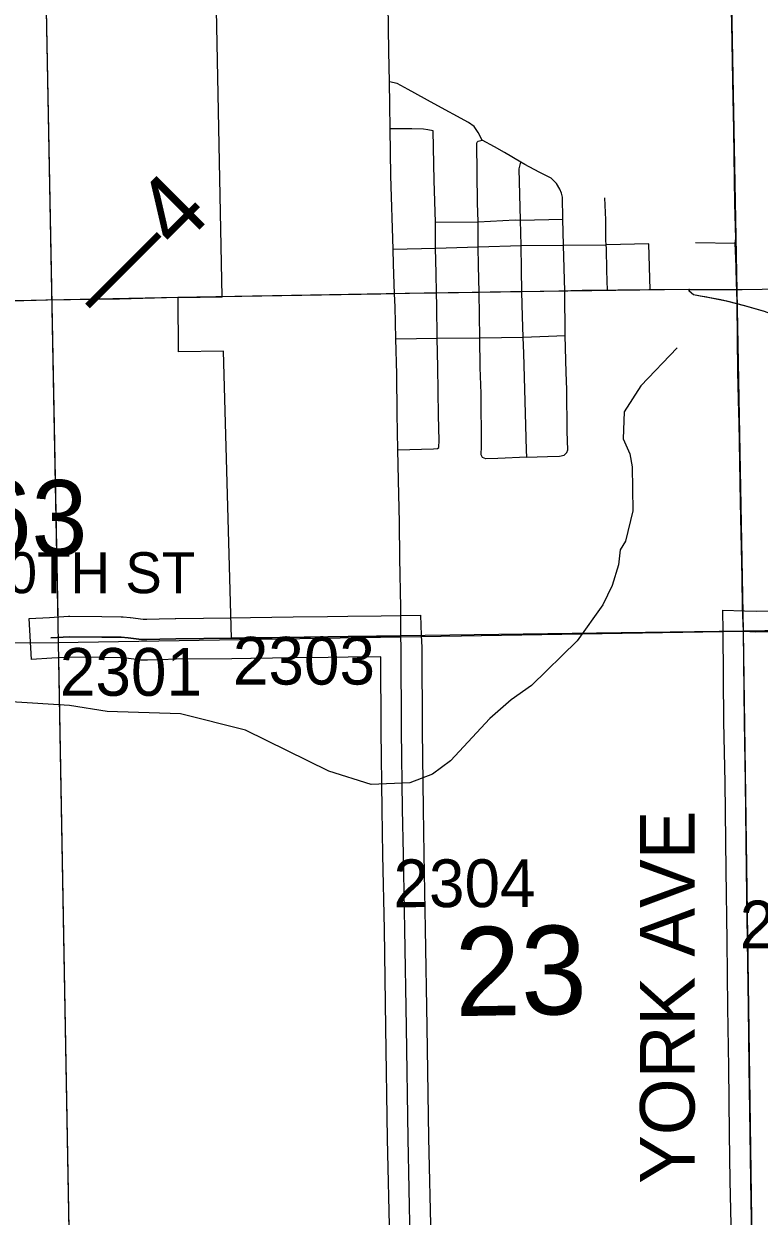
# Model space of a CAD drawing. Extents: x 23.6 to 68.7, y -63 to -29.
# Drawn here: x 54.717 to 55.794, y -55.332 to -53.585 of the extents above; entities that cross this region are included whole.
import ezdxf

# ---------------------------------------------------------------- set-up
doc = ezdxf.new("R2010")
doc.units = 0
for name, color, linetype in [('tdCoCityStreetMajor', 7, 'Continuous'), ('tdCoCityStreetMinor', 7, 'Continuous'), ('tdCoCorpBndry', 7, 'Continuous'), ('tdCoHydroRiver', 7, 'Continuous'), ('tdCoPriCL', 7, 'Continuous'), ('tdCoPrimary', 7, 'Continuous'), ('tdCoPriNonDiv', 7, 'Continuous'), ('tdCoPriNonDivCL', 7, 'Continuous'), ('tdCoSecRdNmbr', 7, 'Continuous'), ('tdCoSecRdTxt', 7, 'Continuous'), ('tdCoSecRteBand', 7, 'Continuous'), ('tdCoSecRteCL', 7, 'Continuous'), ('tdCoSectLine', 7, 'Continuous'), ('tdCoSectLinePart', 7, 'Continuous'), ('tdCoSectNmbr', 7, 'Continuous'), ('tdCoStrucPriMaintName', 7, 'Continuous'), ('tdCoSurfEarth', 7, 'Continuous'), ('tdCoSurfGravel', 7, 'Continuous'), ('tdStHwyPriRefPost1', 7, 'Continuous')]:
    doc.layers.add(name, color=color, linetype=linetype)

msp = doc.modelspace()

# ---------------------------------------------------------------- linework, layer by layer
at = {"layer": 'tdCoCityStreetMajor'}
for points in [[(55.7617, -53.9744), (55.7612, -53.9669), (55.7607, -53.941), (55.7593, -53.9068), (55.7599, -53.8998), (55.7588, -53.8487), (55.757, -53.7415), (55.7565, -53.7156), (55.7561, -53.6957), (55.7543, -53.5854), (55.7532, -53.5459), (55.7526, -53.5061), (55.7534, -53.5003), (55.7554, -53.4954), (55.7588, -53.4888), (55.7625, -53.485), (55.7674, -53.4817), (55.7736, -53.4789), (55.7797, -53.4773)], [(55.2693, -54.4822), (55.2693, -54.4407), (55.2681, -54.3684), (55.2673, -54.316), (55.266, -54.254), (55.265, -54.2093), (55.264, -54.1567), (55.2636, -54.0988), (55.2622, -54.0468), (55.2608, -54), (55.26, -53.981), (55.2584, -53.9374), (55.2582, -53.9152), (55.2549, -53.8077), (55.2539, -53.7392), (55.2533, -53.7037), (55.2527, -53.6702), (55.2517, -53.6257), (55.2497, -53.4871)], [(55.6922, -53.9746), (55.7516, -53.9743), (55.7617, -53.9744)], [(55.7617, -53.9744), (55.7696, -53.9745), (55.8278, -53.9735), (55.9211, -53.9721), (55.9936, -53.9711), (56.0286, -53.9708), (56.0435, -53.9705), (56.059, -53.9703)], [(55.7714, -54.4753), (55.7698, -54.4406), (55.7693, -54.3976), (55.767, -54.2867), (55.7661, -54.2272), (55.7648, -54.1692), (55.7645, -54.155), (55.7633, -54.095), (55.7622, -53.9954)]]:
    msp.add_lwpolyline(points, dxfattribs=at)
at = {"layer": 'tdCoCityStreetMinor'}
for p, q in [((55.3199, -53.8758), (55.3827, -53.8753)), ((55.3202, -53.9141), (55.3199, -53.8758)), ((55.3826, -53.9118), (55.3827, -53.8753)), ((55.4445, -53.8728), (55.5066, -53.8716)), ((55.4456, -53.9102), (55.4445, -53.8728)), ((55.5076, -53.9095), (55.5066, -53.8716)), ((55.2582, -53.9152), (55.3202, -53.9141)), ((55.3202, -53.9141), (55.3826, -53.9118)), ((55.3826, -53.9118), (55.4456, -53.9102)), ((55.4456, -53.9102), (55.5076, -53.9095)), ((55.5076, -53.9095), (55.5701, -53.9089)), ((55.701, -53.9056), (55.7593, -53.9068)), ((55.7622, -53.9954), (55.7617, -53.9744)), ((55.2622, -54.0468), (55.3227, -54.046)), ((55.3227, -54.046), (55.3852, -54.0454)), ((55.3852, -54.0454), (55.4488, -54.0444)), ((55.4488, -54.0444), (55.5103, -54.0421))]:
    msp.add_line(p, q, dxfattribs=at)
for points in [[(55.3887, -53.7557), (55.3825, -53.7444), (55.3769, -53.7357), (55.3684, -53.7296), (55.3182, -53.7022), (55.2802, -53.6814), (55.2641, -53.6726), (55.2527, -53.6702)], [(55.3199, -53.8758), (55.3183, -53.8146), (55.3166, -53.7418), (55.3091, -53.7403), (55.3023, -53.7397), (55.2856, -53.7393), (55.2539, -53.7392)], [(55.3827, -53.8753), (55.3815, -53.8474), (55.3807, -53.7608), (55.3811, -53.7585), (55.3825, -53.7573), (55.3887, -53.7557)], [(55.4453, -53.7877), (55.4214, -53.7738), (55.4065, -53.7656), (55.3887, -53.7557)], [(55.4445, -53.8728), (55.4426, -53.7976), (55.4453, -53.7877)], [(55.5066, -53.8716), (55.5063, -53.8394), (55.5048, -53.8334), (55.5021, -53.8273), (55.4975, -53.8191), (55.494, -53.8158), (55.4895, -53.8115), (55.4722, -53.8025), (55.4511, -53.7912), (55.4453, -53.7877)], [(55.5701, -53.9089), (55.5695, -53.902), (55.5697, -53.8725), (55.5682, -53.84)], [(55.3827, -53.8753), (55.4366, -53.8725), (55.4445, -53.8728)], [(55.3227, -54.046), (55.322, -53.9978), (55.3216, -53.9797), (55.321, -53.9507), (55.3202, -53.9141)], [(55.3852, -54.0454), (55.384, -53.9788), (55.3832, -53.9393), (55.3826, -53.9118)], [(55.4488, -54.0444), (55.4478, -54.0139), (55.4467, -53.9777), (55.4461, -53.9452), (55.4456, -53.9102)], [(55.5103, -54.0421), (55.5094, -53.9767), (55.5076, -53.9095)], [(55.6344, -53.9752), (55.6325, -53.9077), (55.5701, -53.9089)], [(55.5719, -53.9758), (55.5713, -53.9466), (55.5707, -53.9145), (55.5701, -53.9089)], [(55.265, -54.2093), (55.317, -54.2082), (55.3231, -54.2075), (55.3251, -54.2059), (55.3252, -54.2048), (55.3254, -54.1961), (55.3247, -54.1586), (55.3233, -54.0885), (55.3227, -54.046)], [(55.4538, -54.22), (55.4116, -54.222), (55.394, -54.2225), (55.3892, -54.2205), (55.3872, -54.2168), (55.3875, -54.2042), (55.387, -54.1271), (55.3857, -54.0889), (55.3852, -54.0454)], [(55.4538, -54.22), (55.4532, -54.2098), (55.4518, -54.1556), (55.4494, -54.0685), (55.4488, -54.0444)], [(55.4538, -54.22), (55.484, -54.2193), (55.5018, -54.2185), (55.5086, -54.2173), (55.5126, -54.2135), (55.5141, -54.2095), (55.5131, -54.1826), (55.5124, -54.121), (55.5116, -54.0959), (55.5111, -54.0781), (55.5103, -54.0421)]]:
    msp.add_lwpolyline(points, dxfattribs=at)
at = {"layer": 'tdCoCorpBndry'}
msp.add_lwpolyline([(56.001, -53.4721), (56.0057, -53.8172), (56.057, -53.8173), (56.059, -53.9703), (56.2553, -53.9669), (56.2567, -54.2169), (56.0167, -54.0954), (56.0203, -54.4714), (55.7714, -54.4753), (55.2693, -54.4822), (55.0211, -54.4855), (55.0097, -54.0648), (54.9437, -54.0656), (54.9431, -53.9864), (55.0075, -53.9852), (54.9976, -53.49), (55.2497, -53.4871), (55.7995, -53.4762)], close=True, dxfattribs=at)
at = {"layer": 'tdCoHydroRiver'}
msp.add_lwpolyline([(55.6741, -54.0598), (55.6211, -54.1157), (55.5963, -54.1539), (55.5952, -54.1933), (55.605, -54.2153), (55.6084, -54.2342), (55.6092, -54.2989), (55.5987, -54.3433), (55.5909, -54.356), (55.5881, -54.3781), (55.579, -54.4082), (55.5651, -54.4368), (55.5279, -54.4894), (55.4608, -54.5549), (55.4311, -54.5758), (55.3998, -54.6031), (55.3422, -54.6653), (55.3156, -54.6846), (55.2826, -54.6976), (55.2258, -54.6999), (55.164, -54.6802), (55.0417, -54.6201), (54.9467, -54.5961), (54.8393, -54.5927), (54.784, -54.5839), (54.6986, -54.5786)], dxfattribs=at)
at = {"layer": 'tdCoPriCL'}
msp.add_lwpolyline([(55.8004, -54.0064), (55.7867, -54.0022), (55.7729, -53.9984), (55.7618, -53.9954), (55.7485, -53.9919), (55.7379, -53.9898), (55.7192, -53.986), (55.708, -53.9841), (55.698, -53.9823), (55.6918, -53.9767), (55.6918, -53.9746), (55.6913, -53.9746), (55.634, -53.9752), (55.6329, -53.9752), (55.6193, -53.9753), (55.5872, -53.9756), (55.5715, -53.9758), (55.5701, -53.9758), (55.535, -53.9762), (55.509, -53.9767), (55.5007, -53.9768), (55.4463, -53.9777), (55.43, -53.978), (55.4001, -53.9785), (55.3843, -53.9788), (55.3836, -53.9788), (55.3744, -53.979), (55.3212, -53.9797), (55.3037, -53.9799), (55.2596, -53.981), (55.2398, -53.9814), (55.1241, -53.9834), (55.0071, -53.9852), (54.9427, -53.9864), (54.8568, -53.9886), (54.749, -53.9903), (54.7352, -53.9907), (54.6622, -53.9925)], dxfattribs=at)
at = {"layer": 'tdCoPrimary'}
for p, q in [((55.5183, -53.9765), (55.5098, -53.9767)), ((55.5183, -53.9765), (55.5098, -53.9767)), ((55.7178, -53.9857), (55.7084, -53.9841)), ((55.7178, -53.9857), (55.7084, -53.9841)), ((54.9431, -53.9864), (54.8914, -53.9877)), ((54.9431, -53.9864), (54.8914, -53.9877))]:
    msp.add_line(p, q, dxfattribs=at)
for points in [[(55.8008, -54.0064), (55.7871, -54.0022), (55.7733, -53.9984), (55.7622, -53.9954), (55.7489, -53.9919), (55.7383, -53.9898), (55.7196, -53.986), (55.7178, -53.9857), (55.7084, -53.9841), (55.6983, -53.9823), (55.6922, -53.9767), (55.6922, -53.9746), (55.6344, -53.9752), (55.6333, -53.9752), (55.5876, -53.9756), (55.5719, -53.9758), (55.5705, -53.9758), (55.5354, -53.9762), (55.5183, -53.9765), (55.5098, -53.9767), (55.5094, -53.9767), (55.4467, -53.9777), (55.384, -53.9788), (55.3748, -53.979), (55.3539, -53.9792), (55.3216, -53.9797), (55.3124, -53.9798), (55.304, -53.9799), (55.26, -53.981), (55.2402, -53.9814), (55.1245, -53.9834), (55.0525, -53.9844), (55.0264, -53.9849), (55.0081, -53.9852), (55.0075, -53.9852), (54.946, -53.9864), (54.9431, -53.9864), (54.8914, -53.9877), (54.8572, -53.9886), (54.7494, -53.9903), (54.6626, -53.9925)], [(55.0075, -53.9852), (54.946, -53.9864), (54.9431, -53.9864)], [(55.0075, -53.9852), (54.946, -53.9864), (54.9431, -53.9864)], [(55.0264, -53.9849), (55.0075, -53.9852), (55.0075, -53.9852)], [(55.0264, -53.9849), (55.0075, -53.9852), (55.0075, -53.9852)], [(55.3124, -53.9798), (55.304, -53.9799), (55.26, -53.981), (55.2402, -53.9814), (55.1245, -53.9834), (55.0525, -53.9844), (55.0264, -53.9849)], [(55.3124, -53.9798), (55.304, -53.9799), (55.26, -53.981), (55.2402, -53.9814), (55.1245, -53.9834), (55.0525, -53.9844), (55.0264, -53.9849)], [(55.3539, -53.9792), (55.3216, -53.9797), (55.3124, -53.9798)], [(55.3539, -53.9792), (55.3216, -53.9797), (55.3124, -53.9798)], [(55.384, -53.9788), (55.3748, -53.979), (55.3539, -53.9792)], [(55.384, -53.9788), (55.3748, -53.979), (55.3539, -53.9792)], [(55.5098, -53.9767), (55.5094, -53.9767), (55.4467, -53.9777), (55.384, -53.9788)], [(55.5098, -53.9767), (55.5094, -53.9767), (55.4467, -53.9777), (55.384, -53.9788)], [(55.5705, -53.9758), (55.5354, -53.9762), (55.5183, -53.9765)], [(55.5705, -53.9758), (55.5354, -53.9762), (55.5183, -53.9765)], [(55.6922, -53.9746), (55.6344, -53.9752), (55.6333, -53.9752), (55.5876, -53.9756), (55.5719, -53.9758), (55.5705, -53.9758)], [(55.6922, -53.9746), (55.6344, -53.9752), (55.6333, -53.9752), (55.5876, -53.9756), (55.5719, -53.9758), (55.5705, -53.9758)], [(55.7084, -53.9841), (55.6983, -53.9823), (55.6922, -53.9767), (55.6922, -53.9746)], [(55.7084, -53.9841), (55.6983, -53.9823), (55.6922, -53.9767), (55.6922, -53.9746)], [(55.7383, -53.9898), (55.7196, -53.986), (55.7178, -53.9857)], [(55.7383, -53.9898), (55.7196, -53.986), (55.7178, -53.9857)], [(54.8914, -53.9877), (54.8572, -53.9886), (54.7494, -53.9903), (54.6626, -53.9925), (54.5615, -53.9942), (54.4434, -53.9962), (54.3697, -53.9977), (54.3097, -53.9992), (54.1697, -54.0019), (54.1124, -54.0019), (54.0056, -54.0039), (53.9711, -54.0046), (53.8451, -54.0063), (53.756, -54.0078), (53.7551, -54.0078), (53.7378, -54.0081), (53.6644, -54.0093)], [(54.8914, -53.9877), (54.8572, -53.9886), (54.7494, -53.9903), (54.6626, -53.9925), (54.5615, -53.9942), (54.4434, -53.9962), (54.3697, -53.9977), (54.3097, -53.9992), (54.1697, -54.0019), (54.1124, -54.0019), (54.0056, -54.0039), (53.9711, -54.0046), (53.8451, -54.0063), (53.756, -54.0078), (53.7551, -54.0078), (53.7378, -54.0081), (53.6644, -54.0093)], [(55.9336, -54.0678), (55.8789, -54.0398), (55.854, -54.0277), (55.8409, -54.0217), (55.8277, -54.0162), (55.8143, -54.0111), (55.8008, -54.0064), (55.7871, -54.0022), (55.7733, -53.9984), (55.7622, -53.9954), (55.7489, -53.9919), (55.7383, -53.9898)], [(55.9336, -54.0678), (55.8789, -54.0398), (55.854, -54.0277), (55.8409, -54.0217), (55.8277, -54.0162), (55.8143, -54.0111), (55.8008, -54.0064), (55.7871, -54.0022), (55.7733, -53.9984), (55.7622, -53.9954), (55.7489, -53.9919), (55.7383, -53.9898)]]:
    msp.add_lwpolyline(points, dxfattribs=at)
at = {"layer": 'tdCoPriNonDiv'}
msp.add_lwpolyline([(55.8005, -54.0064), (55.7868, -54.0021), (55.773, -53.9983), (55.7486, -53.9919), (55.7192, -53.986), (55.698, -53.9823), (55.6919, -53.9766), (55.6918, -53.9746), (55.6193, -53.9753), (55.3037, -53.9799), (54.9428, -53.9864), (54.3693, -53.9977), (54.1693, -54.0019), (53.4882, -54.0117), (52.814, -54.0201), (52.178, -54.032)], dxfattribs=at)
at = {"layer": 'tdCoPriNonDivCL'}
msp.add_lwpolyline([(55.8004, -54.0064), (55.7867, -54.0022), (55.7729, -53.9984), (55.7618, -53.9954), (55.7485, -53.9919), (55.7379, -53.9898), (55.7192, -53.986), (55.708, -53.9841), (55.698, -53.9823), (55.6918, -53.9767), (55.6918, -53.9746), (55.634, -53.9752), (55.6329, -53.9752), (55.5872, -53.9756), (55.5715, -53.9758), (55.5701, -53.9758), (55.535, -53.9762), (55.509, -53.9767), (55.4463, -53.9777), (55.4001, -53.9785), (55.3836, -53.9788), (55.3744, -53.979), (55.3535, -53.9792), (55.3212, -53.9797), (55.3037, -53.9799), (55.2596, -53.981), (55.2398, -53.9814), (55.1241, -53.9834), (55.0521, -53.9844), (55.0071, -53.9852), (55.0071, -53.9852), (54.9456, -53.9864), (54.9427, -53.9864), (54.8568, -53.9886), (54.749, -53.9903), (54.6622, -53.9925)], dxfattribs=at)
msp.add_lwpolyline([(55.8004, -54.0064), (55.7867, -54.0022), (55.7729, -53.9984), (55.7618, -53.9954), (55.7485, -53.9919), (55.7379, -53.9898), (55.7192, -53.986), (55.708, -53.9841), (55.698, -53.9823), (55.6918, -53.9767), (55.6918, -53.9746), (55.634, -53.9752), (55.6329, -53.9752), (55.5872, -53.9756), (55.5715, -53.9758), (55.5701, -53.9758), (55.535, -53.9762), (55.509, -53.9767), (55.4463, -53.9777), (55.4001, -53.9785), (55.3836, -53.9788), (55.3744, -53.979), (55.3535, -53.9792), (55.3212, -53.9797), (55.3037, -53.9799), (55.2596, -53.981), (55.2398, -53.9814), (55.1241, -53.9834), (55.0521, -53.9844), (55.0071, -53.9852), (55.0071, -53.9852), (54.9456, -53.9864), (54.9427, -53.9864), (54.8568, -53.9886), (54.749, -53.9903), (54.6622, -53.9925)], dxfattribs=at)
at = {"layer": 'tdCoSecRteBand'}
for points in [[(55.2531, -55.3674), (55.25, -55.219), (55.25, -55.2189), (55.25, -55.2189), (55.2474, -55.0559), (55.2474, -55.0559), (55.2474, -55.0559), (55.2452, -54.9124), (55.2432, -54.8029), (55.2432, -54.8029), (55.2432, -54.8029), (55.2419, -54.7365), (55.2419, -54.7364), (55.2419, -54.7363), (55.2405, -54.6211), (55.2405, -54.621), (55.2405, -54.6209), (55.24, -54.5126), (55.1924, -54.5131), (55.1631, -54.5136), (55.163, -54.5136), (55.163, -54.5136), (55.1124, -54.5143), (55.0499, -54.5152), (55.0498, -54.5152), (55.0497, -54.5152), (55.0215, -54.5155), (54.9404, -54.5164), (54.9171, -54.5171), (54.917, -54.5171), (54.9169, -54.5171), (54.898, -54.5176), (54.8972, -54.5176), (54.8964, -54.5176), (54.8885, -54.5174), (54.8871, -54.5173), (54.8858, -54.5172), (54.8666, -54.5148), (54.858, -54.514), (54.8309, -54.5138), (54.8309, -54.5138), (54.8308, -54.5138), (54.7847, -54.5133), (54.7582, -54.5149), (54.7282, -54.5167), (54.7246, -54.4568), (54.7546, -54.455), (54.7822, -54.4534), (54.7832, -54.4533), (54.7843, -54.4533), (54.8314, -54.4538), (54.8598, -54.454), (54.8611, -54.454), (54.8623, -54.4542), (54.8726, -54.4551), (54.873, -54.4552), (54.8735, -54.4552), (54.8917, -54.4574), (54.8974, -54.4576), (54.9153, -54.4572), (54.9389, -54.4564), (54.9392, -54.4564), (54.9395, -54.4564), (55.0208, -54.4555), (55.049, -54.4552), (55.1115, -54.4543), (55.1115, -54.4543), (55.1115, -54.4543), (55.1621, -54.4536), (55.1915, -54.4531), (55.1916, -54.4531), (55.1917, -54.4531), (55.2403, -54.4526), (55.2689, -54.4523), (55.2983, -54.4519), (55.2993, -54.4812), (55.2999, -54.499), (55.2999, -54.4995), (55.2999, -54.4999), (55.3005, -54.6205), (55.3019, -54.7355), (55.3031, -54.8018), (55.3052, -54.9113), (55.3052, -54.9113), (55.3052, -54.9114), (55.3074, -55.0549), (55.31, -55.2178), (55.3131, -55.3661)], [(55.7537, -55.3661), (55.752, -55.2808), (55.752, -55.2807), (55.752, -55.2806), (55.751, -55.211), (55.751, -55.211), (55.751, -55.211), (55.7499, -55.1145), (55.7485, -55.0265), (55.7485, -55.0265), (55.7485, -55.0264), (55.7473, -54.9287), (55.7458, -54.8253), (55.7458, -54.8253), (55.7458, -54.8252), (55.7444, -54.6967), (55.7426, -54.6081), (55.7426, -54.608), (55.7426, -54.6078), (55.7414, -54.4756), (55.7411, -54.4442), (55.7726, -54.4454), (55.7897, -54.446), (55.8657, -54.444)]]:
    msp.add_lwpolyline(points, dxfattribs=at)
at = {"layer": 'tdCoSecRteCL'}
for points in [[(55.7851, -55.474), (55.7844, -55.4654), (55.7842, -55.4436), (55.7837, -55.3657), (55.782, -55.2802), (55.781, -55.2106), (55.7799, -55.1141), (55.7785, -55.026), (55.7773, -54.9284), (55.7758, -54.8249), (55.7744, -54.6962), (55.7726, -54.6075), (55.7714, -54.4753), (55.7895, -54.476), (55.8665, -54.474), (55.9741, -54.4722), (56.0203, -54.4714), (56.0579, -54.4707), (56.1904, -54.4687), (56.3726, -54.4646), (56.4632, -54.4628), (56.5696, -54.461), (56.6911, -54.4593), (56.7648, -54.457)], [(55.2831, -55.3668), (55.28, -55.2184), (55.2774, -55.0554), (55.2752, -54.9119), (55.2731, -54.8023), (55.2719, -54.7359), (55.2705, -54.6207), (55.2699, -54.5001), (55.2693, -54.4822), (55.2407, -54.4826), (55.192, -54.4831), (55.1626, -54.4836), (55.112, -54.4843), (55.0494, -54.4852), (55.0211, -54.4855), (54.9398, -54.4864), (54.9161, -54.4871), (54.8973, -54.4876), (54.8894, -54.4874), (54.8698, -54.485), (54.8596, -54.484), (54.8311, -54.4838), (54.784, -54.4833), (54.7564, -54.485)]]:
    msp.add_lwpolyline(points, dxfattribs=at)
at = {"layer": 'tdCoSectLine'}
for points in [[(55.7525, -53.4771), (55.7711, -54.4753)], [(54.7484, -53.4875), (54.7673, -54.4916)], [(55.7711, -54.4753), (56.7645, -54.4579)], [(53.7662, -54.4988), (54.7673, -54.4916)], [(54.7673, -54.4916), (55.7711, -54.4753)], [(54.7673, -54.4916), (54.7854, -55.4889)], [(55.7711, -54.4753), (55.7848, -55.474)]]:
    msp.add_lwpolyline(points, dxfattribs=at)
at = {"layer": 'tdCoSectLinePart'}
for points in [[(54.7484, -53.4875), (54.7666, -54.4543)], [(55.2989, -54.483), (55.7411, -54.4758)], [(54.7677, -54.5143), (54.7849, -55.4589)]]:
    msp.add_lwpolyline(points, dxfattribs=at)
at = {"layer": 'tdCoSurfEarth'}
msp.add_lwpolyline([(54.7564, -54.485), (54.784, -54.4833), (54.8311, -54.4838), (54.8596, -54.484), (54.8698, -54.485), (54.8894, -54.4874), (54.8973, -54.4876), (54.9161, -54.4871), (54.9398, -54.4864), (55.0211, -54.4855)], dxfattribs=at)
at = {"layer": 'tdCoSurfGravel'}
for points in [[(55.7714, -54.4753), (55.7895, -54.476), (55.8665, -54.474), (55.9741, -54.4722), (56.0203, -54.4714)], [(55.0211, -54.4855), (55.0494, -54.4852), (55.112, -54.4843), (55.1626, -54.4836), (55.192, -54.4831), (55.2407, -54.4826), (55.2693, -54.4822)], [(55.2855, -55.4811), (55.2831, -55.3668), (55.28, -55.2184), (55.2774, -55.0554), (55.2752, -54.9119), (55.2731, -54.8023), (55.2719, -54.7359), (55.2705, -54.6207), (55.2699, -54.5001), (55.2693, -54.4822)], [(55.7948, -56.2233), (55.7934, -56.1446), (55.7927, -56.065), (55.7913, -55.9748), (55.7916, -55.9573), (55.7901, -55.8828), (55.7891, -55.8022), (55.7877, -55.7176), (55.7867, -55.6378), (55.7857, -55.5712), (55.7853, -55.5393), (55.7851, -55.474), (55.7844, -55.4654), (55.7842, -55.4436), (55.7837, -55.3657), (55.782, -55.2802), (55.781, -55.2106), (55.7799, -55.1141), (55.7785, -55.026), (55.7773, -54.9284), (55.7758, -54.8249), (55.7744, -54.6962), (55.7726, -54.6075), (55.7714, -54.4753)]]:
    msp.add_lwpolyline(points, dxfattribs=at)

# ---------------------------------------------------------------- texts
at = {"layer": 'tdCoSecRdNmbr'}
for s, rotation, p in [('2303', 0.0416, (55.0233, -54.5535)), ('2301', 0.0414, (54.7698, -54.5699)), ('2304', 0.0418, (55.2585, -54.8796)), ('2402', 0.0422, (55.7659, -54.94))]:
    msp.add_text(s, height=0.07, rotation=rotation, dxfattribs=at).set_placement(p)
at = {"layer": 'tdCoSecRdTxt'}
msp.add_text('310TH ST', height=0.06, dxfattribs=at).set_placement((54.6025, -54.4195))
msp.add_text('YORK AVE', height=0.08, rotation=90, dxfattribs=at).set_placement((55.6997, -55.285))
at = {"layer": 'tdCoSectNmbr'}
msp.add_text('23', height=0.13, rotation=1.0418, dxfattribs=at).set_placement((55.3494, -55.0394))
at = {"layer": 'tdCoStrucPriMaintName'}
msp.add_text('62512S063', height=0.11, dxfattribs=at).set_placement((54.0575, -54.3638))
msp.add_text('62512S063', height=0.11, dxfattribs=at).set_placement((54.0575, -54.3638))
msp.add_text('62512S063', height=0.11, dxfattribs=at).set_placement((54.0575, -54.3638))
at = {"layer": 'tdStHwyPriRefPost1'}
msp.add_text('‒‒4', height=0.1, rotation=45, dxfattribs=at).set_placement((54.8362, -54.0248))

doc.saveas('drawing.dxf')
